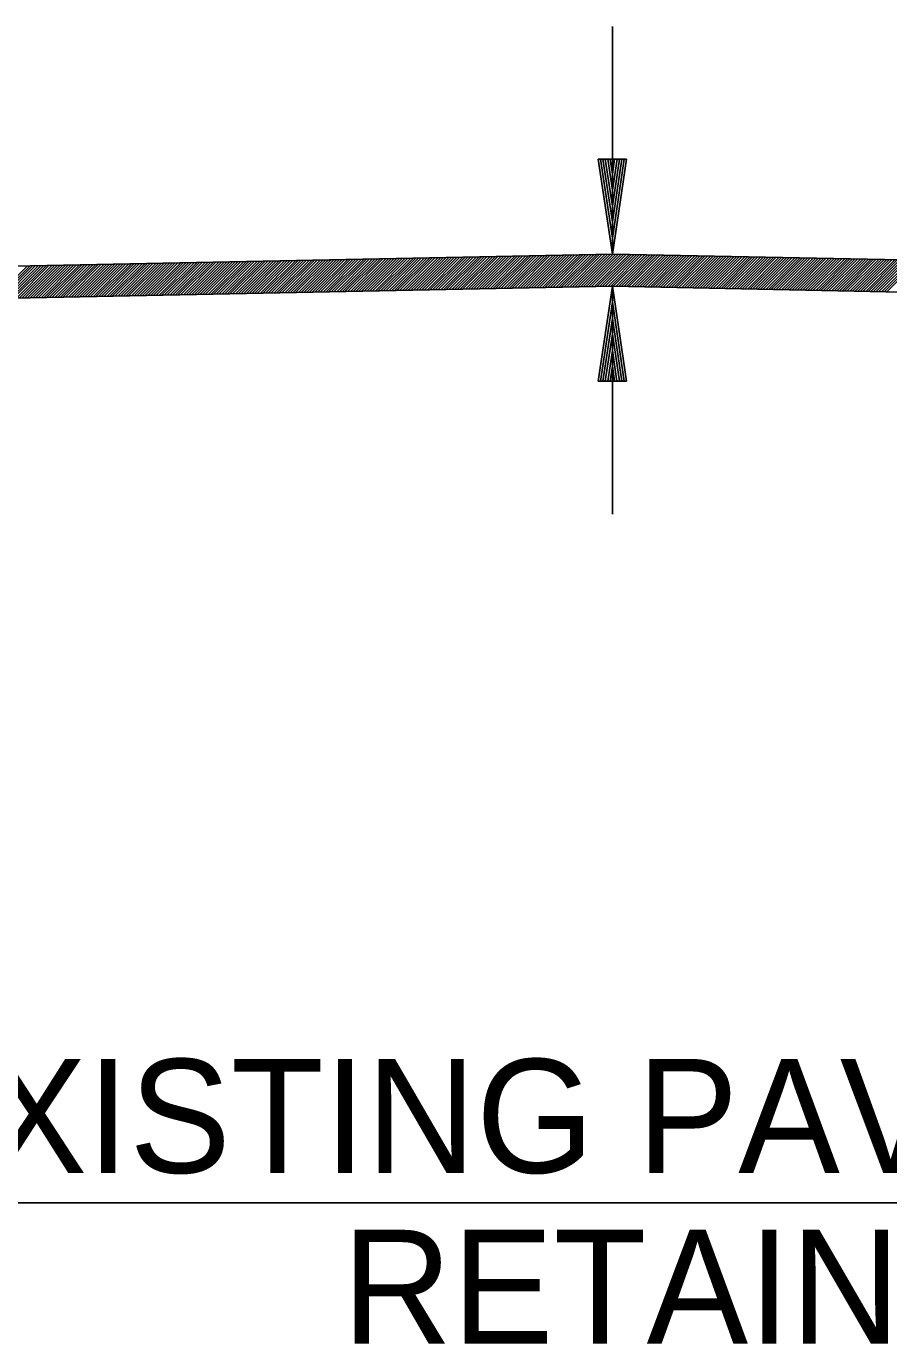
# Model space of a CAD drawing. Extents: x 2263886 to 2266026, y -3122850 to -3121850.
# Drawn here: x 2265596.51 to 2265601.06, y -3122414.25 to -3122407.3 of the extents above; entities that cross this region are included whole.
import ezdxf

# ---------------------------------------------------------------- set-up
doc = ezdxf.new("R2010")
doc.units = 0
doc.layers.add('R_Border Prem', color=7, linetype='Continuous')

msp = doc.modelspace()

# ---------------------------------------------------------------- linework, layer by layer
at = {"layer": 'R_Border Prem'}
for p, q in [((2265599.5991, -3122408.5031), (2265599.5991, -3122407.3031)), ((2265599.5241, -3122408.0031), (2265599.5991, -3122408.5031)), ((2265599.5241, -3122408.0031), (2265599.6741, -3122408.0031)), ((2265599.5366, -3122408.0031), (2265599.5991, -3122408.4196)), ((2265599.5493, -3122408.0031), (2265599.5991, -3122408.3336)), ((2265599.5618, -3122408.0031), (2265599.5991, -3122408.2503)), ((2265599.5748, -3122408.0031), (2265599.5991, -3122408.1656)), ((2265599.5873, -3122408.0031), (2265599.5991, -3122408.0821)), ((2265599.6741, -3122408.0031), (2265599.5991, -3122408.5031)), ((2265599.6236, -3122408.0031), (2265599.5991, -3122408.1656)), ((2265599.6488, -3122408.0031), (2265599.5991, -3122408.3336)), ((2265599.6616, -3122408.0031), (2265599.5991, -3122408.4196)), ((2265599.6363, -3122408.0031), (2265599.5991, -3122408.2503)), ((2265599.6108, -3122408.0031), (2265599.5991, -3122408.0821)), ((2265593.5991, -3122408.6231), (2265599.5991, -3122408.5031)), ((2265596.9192, -3122408.7267), (2265597.0927, -3122408.5532)), ((2265596.9336, -3122408.7264), (2265597.1071, -3122408.5529)), ((2265596.9481, -3122408.7261), (2265597.1216, -3122408.5526)), ((2265596.9625, -3122408.7258), (2265597.136, -3122408.5523)), ((2265596.9769, -3122408.7255), (2265597.1504, -3122408.552)), ((2265596.9914, -3122408.7252), (2265597.1649, -3122408.5517)), ((2265597.0058, -3122408.725), (2265597.1793, -3122408.5515)), ((2265597.0202, -3122408.7247), (2265597.1937, -3122408.5512)), ((2265597.0346, -3122408.7244), (2265597.2081, -3122408.5509)), ((2265597.0491, -3122408.7241), (2265597.2226, -3122408.5506)), ((2265597.0635, -3122408.7238), (2265597.237, -3122408.5503)), ((2265597.0779, -3122408.7235), (2265597.2514, -3122408.55)), ((2265597.0924, -3122408.7232), (2265597.2659, -3122408.5497)), ((2265597.1068, -3122408.7229), (2265597.2803, -3122408.5494)), ((2265597.1212, -3122408.7226), (2265597.2947, -3122408.5491)), ((2265597.1357, -3122408.7224), (2265597.3092, -3122408.5489)), ((2265597.1501, -3122408.7221), (2265597.3236, -3122408.5486)), ((2265597.1645, -3122408.7218), (2265597.338, -3122408.5483)), ((2265597.179, -3122408.7215), (2265597.3525, -3122408.548)), ((2265597.1934, -3122408.7212), (2265597.3669, -3122408.5477)), ((2265597.2078, -3122408.7209), (2265597.3813, -3122408.5474)), ((2265597.2222, -3122408.7206), (2265597.3957, -3122408.5471)), ((2265597.2367, -3122408.7203), (2265597.4102, -3122408.5468)), ((2265597.2511, -3122408.72), (2265597.4246, -3122408.5465)), ((2265597.2655, -3122408.7198), (2265597.439, -3122408.5463)), ((2265597.28, -3122408.7195), (2265597.4535, -3122408.546)), ((2265597.2944, -3122408.7192), (2265597.4679, -3122408.5457)), ((2265597.3088, -3122408.7189), (2265597.4823, -3122408.5454)), ((2265597.3233, -3122408.7186), (2265597.4968, -3122408.5451)), ((2265597.3377, -3122408.7183), (2265597.5112, -3122408.5448)), ((2265597.3521, -3122408.718), (2265597.5256, -3122408.5445)), ((2265597.3666, -3122408.7177), (2265597.5401, -3122408.5442)), ((2265597.381, -3122408.7175), (2265597.5545, -3122408.5439)), ((2265597.3954, -3122408.7172), (2265597.5689, -3122408.5437)), ((2265597.4098, -3122408.7169), (2265597.5833, -3122408.5434)), ((2265597.4243, -3122408.7166), (2265597.5978, -3122408.5431)), ((2265597.4387, -3122408.7163), (2265597.6122, -3122408.5428)), ((2265597.4531, -3122408.716), (2265597.6266, -3122408.5425)), ((2265597.4676, -3122408.7157), (2265597.6411, -3122408.5422)), ((2265597.482, -3122408.7154), (2265597.6555, -3122408.5419)), ((2265597.4964, -3122408.7151), (2265597.6699, -3122408.5416)), ((2265597.5109, -3122408.7149), (2265597.6844, -3122408.5413)), ((2265597.5253, -3122408.7146), (2265597.6988, -3122408.5411)), ((2265597.5397, -3122408.7143), (2265597.7132, -3122408.5408)), ((2265597.5542, -3122408.714), (2265597.7277, -3122408.5405)), ((2265597.5686, -3122408.7137), (2265597.7421, -3122408.5402)), ((2265597.583, -3122408.7134), (2265597.7565, -3122408.5399)), ((2265597.5974, -3122408.7131), (2265597.7709, -3122408.5396)), ((2265597.6119, -3122408.7128), (2265597.7854, -3122408.5393)), ((2265597.6263, -3122408.7125), (2265597.7998, -3122408.539)), ((2265597.6407, -3122408.7123), (2265597.8142, -3122408.5388)), ((2265597.6552, -3122408.712), (2265597.8287, -3122408.5385)), ((2265597.6696, -3122408.7117), (2265597.8431, -3122408.5382)), ((2265597.684, -3122408.7114), (2265597.8575, -3122408.5379)), ((2265597.6985, -3122408.7111), (2265597.872, -3122408.5376)), ((2265597.7129, -3122408.7108), (2265597.8864, -3122408.5373)), ((2265597.7273, -3122408.7105), (2265597.9008, -3122408.537)), ((2265597.7418, -3122408.7102), (2265597.9153, -3122408.5367)), ((2265597.7562, -3122408.7099), (2265597.9297, -3122408.5364)), ((2265597.7706, -3122408.7097), (2265597.9441, -3122408.5362)), ((2265597.785, -3122408.7094), (2265597.9585, -3122408.5359)), ((2265597.7995, -3122408.7091), (2265597.973, -3122408.5356)), ((2265597.8139, -3122408.7088), (2265597.9874, -3122408.5353)), ((2265597.8283, -3122408.7085), (2265598.0018, -3122408.535)), ((2265597.8428, -3122408.7082), (2265598.0163, -3122408.5347)), ((2265597.8572, -3122408.7079), (2265598.0307, -3122408.5344)), ((2265597.8716, -3122408.7076), (2265598.0451, -3122408.5341)), ((2265597.8861, -3122408.7073), (2265598.0596, -3122408.5338)), ((2265597.9005, -3122408.7071), (2265598.074, -3122408.5336)), ((2265597.9149, -3122408.7068), (2265598.0884, -3122408.5333)), ((2265597.9294, -3122408.7065), (2265598.1029, -3122408.533)), ((2265597.9438, -3122408.7062), (2265598.1173, -3122408.5327)), ((2265597.9582, -3122408.7059), (2265598.1317, -3122408.5324)), ((2265597.9726, -3122408.7056), (2265598.1461, -3122408.5321)), ((2265597.9871, -3122408.7053), (2265598.1606, -3122408.5318)), ((2265598.0015, -3122408.705), (2265598.175, -3122408.5315)), ((2265598.0159, -3122408.7048), (2265598.1894, -3122408.5312)), ((2265598.0304, -3122408.7045), (2265598.2039, -3122408.531)), ((2265598.0448, -3122408.7042), (2265598.2183, -3122408.5307)), ((2265598.0592, -3122408.7039), (2265598.2327, -3122408.5304)), ((2265598.0737, -3122408.7036), (2265598.2472, -3122408.5301)), ((2265598.0881, -3122408.7033), (2265598.2616, -3122408.5298)), ((2265598.1025, -3122408.703), (2265598.276, -3122408.5295)), ((2265598.1169, -3122408.7027), (2265598.2905, -3122408.5292)), ((2265598.1314, -3122408.7024), (2265598.3049, -3122408.5289)), ((2265598.1458, -3122408.7022), (2265598.3193, -3122408.5286)), ((2265598.1602, -3122408.7019), (2265598.3337, -3122408.5284)), ((2265598.1747, -3122408.7016), (2265598.3482, -3122408.5281)), ((2265598.1891, -3122408.7013), (2265598.3626, -3122408.5278)), ((2265598.2035, -3122408.701), (2265598.377, -3122408.5275)), ((2265598.218, -3122408.7007), (2265598.3915, -3122408.5272)), ((2265598.2324, -3122408.7004), (2265598.4059, -3122408.5269)), ((2265598.2468, -3122408.7001), (2265598.4203, -3122408.5266)), ((2265598.2613, -3122408.6998), (2265598.4348, -3122408.5263)), ((2265598.2757, -3122408.6996), (2265598.4492, -3122408.5261)), ((2265598.2901, -3122408.6993), (2265598.4636, -3122408.5258)), ((2265598.3045, -3122408.699), (2265598.4781, -3122408.5255)), ((2265598.319, -3122408.6987), (2265598.4925, -3122408.5252)), ((2265598.3334, -3122408.6984), (2265598.5069, -3122408.5249)), ((2265598.3478, -3122408.6981), (2265598.5213, -3122408.5246)), ((2265598.3623, -3122408.6978), (2265598.5358, -3122408.5243)), ((2265598.3767, -3122408.6975), (2265598.5502, -3122408.524)), ((2265598.3911, -3122408.6972), (2265598.5646, -3122408.5237)), ((2265598.4056, -3122408.697), (2265598.5791, -3122408.5235)), ((2265598.42, -3122408.6967), (2265598.5935, -3122408.5232)), ((2265598.4344, -3122408.6964), (2265598.6079, -3122408.5229)), ((2265598.4489, -3122408.6961), (2265598.6224, -3122408.5226)), ((2265598.4633, -3122408.6958), (2265598.6368, -3122408.5223)), ((2265598.4777, -3122408.6955), (2265598.6512, -3122408.522)), ((2265598.4921, -3122408.6952), (2265598.6657, -3122408.5217)), ((2265598.5066, -3122408.6949), (2265598.6801, -3122408.5214)), ((2265598.521, -3122408.6946), (2265598.6945, -3122408.5211)), ((2265598.5354, -3122408.6944), (2265598.7089, -3122408.5209)), ((2265598.5499, -3122408.6941), (2265598.7234, -3122408.5206)), ((2265598.5643, -3122408.6938), (2265598.7378, -3122408.5203)), ((2265598.5787, -3122408.6935), (2265598.7522, -3122408.52)), ((2265598.5932, -3122408.6932), (2265598.7667, -3122408.5197)), ((2265598.6076, -3122408.6929), (2265598.7811, -3122408.5194)), ((2265598.622, -3122408.6926), (2265598.7955, -3122408.5191)), ((2265598.6365, -3122408.6923), (2265598.81, -3122408.5188)), ((2265598.6509, -3122408.6921), (2265598.8244, -3122408.5185)), ((2265598.6653, -3122408.6918), (2265598.8388, -3122408.5183)), ((2265598.6797, -3122408.6915), (2265598.8533, -3122408.518)), ((2265598.6942, -3122408.6912), (2265598.8677, -3122408.5177)), ((2265598.7086, -3122408.6909), (2265598.8821, -3122408.5174)), ((2265598.723, -3122408.6906), (2265598.8965, -3122408.5171)), ((2265598.7375, -3122408.6903), (2265598.911, -3122408.5168)), ((2265598.7519, -3122408.69), (2265598.9254, -3122408.5165)), ((2265598.7663, -3122408.6897), (2265598.9398, -3122408.5162)), ((2265598.7808, -3122408.6895), (2265598.9543, -3122408.516)), ((2265598.7952, -3122408.6892), (2265598.9687, -3122408.5157)), ((2265598.8096, -3122408.6889), (2265598.9831, -3122408.5154)), ((2265598.8241, -3122408.6886), (2265598.9976, -3122408.5151)), ((2265598.8385, -3122408.6883), (2265599.012, -3122408.5148)), ((2265598.8529, -3122408.688), (2265599.0264, -3122408.5145)), ((2265598.8673, -3122408.6877), (2265599.0409, -3122408.5142)), ((2265598.8818, -3122408.6874), (2265599.0553, -3122408.5139)), ((2265598.8962, -3122408.6871), (2265599.0697, -3122408.5136)), ((2265598.9106, -3122408.6869), (2265599.0841, -3122408.5134)), ((2265598.9251, -3122408.6866), (2265599.0986, -3122408.5131)), ((2265598.9395, -3122408.6863), (2265599.113, -3122408.5128)), ((2265598.9539, -3122408.686), (2265599.1274, -3122408.5125)), ((2265598.9684, -3122408.6857), (2265599.1419, -3122408.5122)), ((2265598.9828, -3122408.6854), (2265599.1563, -3122408.5119)), ((2265598.9972, -3122408.6851), (2265599.1707, -3122408.5116)), ((2265599.0117, -3122408.6848), (2265599.1852, -3122408.5113)), ((2265599.0261, -3122408.6845), (2265599.1996, -3122408.511)), ((2265599.0405, -3122408.6843), (2265599.214, -3122408.5108)), ((2265599.0549, -3122408.684), (2265599.2285, -3122408.5105)), ((2265599.0694, -3122408.6837), (2265599.2429, -3122408.5102)), ((2265599.0838, -3122408.6834), (2265599.2573, -3122408.5099)), ((2265599.0982, -3122408.6831), (2265599.2717, -3122408.5096)), ((2265599.1127, -3122408.6828), (2265599.2862, -3122408.5093)), ((2265599.1271, -3122408.6825), (2265599.3006, -3122408.509)), ((2265599.1415, -3122408.6822), (2265599.315, -3122408.5087)), ((2265599.156, -3122408.682), (2265599.3295, -3122408.5084)), ((2265599.1704, -3122408.6817), (2265599.3439, -3122408.5082)), ((2265599.1848, -3122408.6814), (2265599.3583, -3122408.5079)), ((2265599.1993, -3122408.6811), (2265599.3728, -3122408.5076)), ((2265599.2137, -3122408.6808), (2265599.3872, -3122408.5073)), ((2265599.2281, -3122408.6805), (2265599.4016, -3122408.507)), ((2265599.2425, -3122408.6802), (2265599.4161, -3122408.5067)), ((2265599.257, -3122408.6799), (2265599.4305, -3122408.5064)), ((2265599.2714, -3122408.6796), (2265599.4449, -3122408.5061)), ((2265599.2858, -3122408.6794), (2265599.4593, -3122408.5058)), ((2265599.3003, -3122408.6791), (2265599.4738, -3122408.5056)), ((2265599.3147, -3122408.6788), (2265599.4882, -3122408.5053)), ((2265599.3291, -3122408.6785), (2265599.5026, -3122408.505)), ((2265599.3436, -3122408.6782), (2265599.5171, -3122408.5047)), ((2265599.358, -3122408.6779), (2265599.5315, -3122408.5044)), ((2265599.3724, -3122408.6776), (2265599.5459, -3122408.5041)), ((2265599.3869, -3122408.6773), (2265599.5604, -3122408.5038)), ((2265599.4013, -3122408.677), (2265599.5748, -3122408.5035)), ((2265599.4157, -3122408.6768), (2265599.5892, -3122408.5033)), ((2265599.4301, -3122408.6765), (2265599.6035, -3122408.5031)), ((2265599.4446, -3122408.6762), (2265599.6173, -3122408.5034)), ((2265599.459, -3122408.6759), (2265599.6312, -3122408.5037)), ((2265599.4734, -3122408.6756), (2265599.6451, -3122408.504)), ((2265599.4879, -3122408.6753), (2265599.6589, -3122408.5043)), ((2265599.5023, -3122408.675), (2265599.6728, -3122408.5045)), ((2265599.5167, -3122408.6747), (2265599.6867, -3122408.5048)), ((2265599.5312, -3122408.6744), (2265599.7005, -3122408.5051)), ((2265599.5456, -3122408.6742), (2265599.7144, -3122408.5054)), ((2265599.56, -3122408.6739), (2265599.7283, -3122408.5056)), ((2265599.5745, -3122408.6736), (2265599.7421, -3122408.5059)), ((2265599.5889, -3122408.6733), (2265599.756, -3122408.5062)), ((2265605.5991, -3122408.6231), (2265599.5991, -3122408.5031)), ((2265599.6032, -3122408.6732), (2265599.7699, -3122408.5065)), ((2265599.617, -3122408.6734), (2265599.7837, -3122408.5067)), ((2265599.6309, -3122408.6737), (2265599.7976, -3122408.507)), ((2265599.6447, -3122408.674), (2265599.8114, -3122408.5073)), ((2265599.6586, -3122408.6743), (2265599.8253, -3122408.5076)), ((2265599.6725, -3122408.6746), (2265599.8392, -3122408.5079)), ((2265599.6863, -3122408.6748), (2265599.853, -3122408.5081)), ((2265599.7002, -3122408.6751), (2265599.8669, -3122408.5084)), ((2265599.7141, -3122408.6754), (2265599.8808, -3122408.5087)), ((2265599.7279, -3122408.6757), (2265599.8946, -3122408.509)), ((2265599.7418, -3122408.6759), (2265599.9085, -3122408.5092)), ((2265599.7557, -3122408.6762), (2265599.9224, -3122408.5095)), ((2265599.7695, -3122408.6765), (2265599.9362, -3122408.5098)), ((2265599.7834, -3122408.6768), (2265599.9501, -3122408.5101)), ((2265599.7973, -3122408.6771), (2265599.964, -3122408.5104)), ((2265599.8111, -3122408.6773), (2265599.9778, -3122408.5106)), ((2265599.825, -3122408.6776), (2265599.9917, -3122408.5109)), ((2265599.8389, -3122408.6779), (2265600.0056, -3122408.5112)), ((2265599.8527, -3122408.6782), (2265600.0194, -3122408.5115)), ((2265599.8666, -3122408.6784), (2265600.0333, -3122408.5117)), ((2265599.8804, -3122408.6787), (2265600.0471, -3122408.512)), ((2265599.8943, -3122408.679), (2265600.061, -3122408.5123)), ((2265599.9082, -3122408.6793), (2265600.0749, -3122408.5126)), ((2265599.922, -3122408.6795), (2265600.0887, -3122408.5128)), ((2265599.9359, -3122408.6798), (2265600.1026, -3122408.5131)), ((2265599.9498, -3122408.6801), (2265600.1165, -3122408.5134)), ((2265599.9636, -3122408.6804), (2265600.1303, -3122408.5137)), ((2265599.9775, -3122408.6807), (2265600.1442, -3122408.514)), ((2265599.9914, -3122408.6809), (2265600.1581, -3122408.5142)), ((2265600.0052, -3122408.6812), (2265600.1719, -3122408.5145)), ((2265600.0191, -3122408.6815), (2265600.1858, -3122408.5148)), ((2265600.033, -3122408.6818), (2265600.1997, -3122408.5151)), ((2265600.0468, -3122408.682), (2265600.2135, -3122408.5153)), ((2265600.0607, -3122408.6823), (2265600.2274, -3122408.5156)), ((2265600.0746, -3122408.6826), (2265600.2413, -3122408.5159)), ((2265600.0884, -3122408.6829), (2265600.2551, -3122408.5162)), ((2265600.1023, -3122408.6832), (2265600.269, -3122408.5165)), ((2265600.1162, -3122408.6834), (2265600.2829, -3122408.5167)), ((2265600.13, -3122408.6837), (2265600.2967, -3122408.517)), ((2265600.1439, -3122408.684), (2265600.3106, -3122408.5173)), ((2265600.1577, -3122408.6843), (2265600.3244, -3122408.5176)), ((2265600.1716, -3122408.6845), (2265600.3383, -3122408.5178)), ((2265600.1855, -3122408.6848), (2265600.3522, -3122408.5181)), ((2265600.1993, -3122408.6851), (2265600.366, -3122408.5184)), ((2265600.2132, -3122408.6854), (2265600.3799, -3122408.5187)), ((2265600.2271, -3122408.6856), (2265600.3938, -3122408.5189)), ((2265600.2409, -3122408.6859), (2265600.4076, -3122408.5192)), ((2265600.2548, -3122408.6862), (2265600.4215, -3122408.5195)), ((2265600.2687, -3122408.6865), (2265600.4354, -3122408.5198)), ((2265600.2825, -3122408.6868), (2265600.4492, -3122408.5201)), ((2265600.2964, -3122408.687), (2265600.4631, -3122408.5203)), ((2265600.3103, -3122408.6873), (2265600.477, -3122408.5206)), ((2265600.3241, -3122408.6876), (2265600.4908, -3122408.5209)), ((2265600.338, -3122408.6879), (2265600.5047, -3122408.5212)), ((2265600.3519, -3122408.6881), (2265600.5186, -3122408.5214)), ((2265600.3657, -3122408.6884), (2265600.5324, -3122408.5217)), ((2265600.3796, -3122408.6887), (2265600.5463, -3122408.522)), ((2265600.3934, -3122408.689), (2265600.5601, -3122408.5223)), ((2265600.4073, -3122408.6893), (2265600.574, -3122408.5226)), ((2265600.4212, -3122408.6895), (2265600.5879, -3122408.5228)), ((2265600.435, -3122408.6898), (2265600.6017, -3122408.5231)), ((2265600.4489, -3122408.6901), (2265600.6156, -3122408.5234)), ((2265600.4628, -3122408.6904), (2265600.6295, -3122408.5237)), ((2265600.4766, -3122408.6906), (2265600.6433, -3122408.5239)), ((2265600.4905, -3122408.6909), (2265600.6572, -3122408.5242)), ((2265600.5044, -3122408.6912), (2265600.6711, -3122408.5245)), ((2265600.5182, -3122408.6915), (2265600.6849, -3122408.5248)), ((2265600.5321, -3122408.6917), (2265600.6988, -3122408.525)), ((2265600.546, -3122408.692), (2265600.7127, -3122408.5253)), ((2265600.5598, -3122408.6923), (2265600.7265, -3122408.5256)), ((2265600.5737, -3122408.6926), (2265600.7404, -3122408.5259)), ((2265600.5876, -3122408.6929), (2265600.7543, -3122408.5262)), ((2265600.6014, -3122408.6931), (2265600.7681, -3122408.5264)), ((2265600.6153, -3122408.6934), (2265600.782, -3122408.5267)), ((2265600.6291, -3122408.6937), (2265600.7958, -3122408.527)), ((2265600.643, -3122408.694), (2265600.8097, -3122408.5273)), ((2265600.6569, -3122408.6942), (2265600.8236, -3122408.5275)), ((2265600.6707, -3122408.6945), (2265600.8374, -3122408.5278)), ((2265600.6846, -3122408.6948), (2265600.8513, -3122408.5281)), ((2265600.6985, -3122408.6951), (2265600.8652, -3122408.5284)), ((2265600.7123, -3122408.6954), (2265600.879, -3122408.5287)), ((2265600.7262, -3122408.6956), (2265600.8929, -3122408.5289)), ((2265600.7401, -3122408.6959), (2265600.9068, -3122408.5292)), ((2265600.7539, -3122408.6962), (2265600.9206, -3122408.5295)), ((2265600.7678, -3122408.6965), (2265600.9345, -3122408.5298)), ((2265600.7817, -3122408.6967), (2265600.9484, -3122408.53)), ((2265600.7955, -3122408.697), (2265600.9622, -3122408.5303)), ((2265600.8094, -3122408.6973), (2265600.9761, -3122408.5306)), ((2265600.8233, -3122408.6976), (2265600.99, -3122408.5309)), ((2265600.8371, -3122408.6978), (2265601.0038, -3122408.5311)), ((2265600.851, -3122408.6981), (2265601.0177, -3122408.5314)), ((2265600.8649, -3122408.6984), (2265601.0316, -3122408.5317)), ((2265600.8787, -3122408.6987), (2265601.0454, -3122408.532)), ((2265600.8926, -3122408.699), (2265601.0593, -3122408.5323)), ((2265600.9064, -3122408.6992), (2265601.0731, -3122408.5325)), ((2265600.9203, -3122408.6995), (2265601.087, -3122408.5328)), ((2265600.9342, -3122408.6998), (2265601.1009, -3122408.5331)), ((2265600.948, -3122408.7001), (2265601.1147, -3122408.5334)), ((2265600.9619, -3122408.7003), (2265601.1286, -3122408.5336)), ((2265600.9758, -3122408.7006), (2265601.1425, -3122408.5339)), ((2265600.9896, -3122408.7009), (2265601.1563, -3122408.5342)), ((2265601.0035, -3122408.7012), (2265601.1702, -3122408.5345)), ((2265601.0174, -3122408.7015), (2265601.1841, -3122408.5348)), ((2265601.0312, -3122408.7017), (2265601.1979, -3122408.535)), ((2265601.0451, -3122408.702), (2265601.2118, -3122408.5353)), ((2265596.342, -3122408.7382), (2265596.5155, -3122408.5647)), ((2265596.3564, -3122408.7379), (2265596.5299, -3122408.5644)), ((2265596.3708, -3122408.7377), (2265596.5443, -3122408.5641)), ((2265596.3853, -3122408.7374), (2265596.5588, -3122408.5639)), ((2265596.3997, -3122408.7371), (2265596.5732, -3122408.5636)), ((2265596.4141, -3122408.7368), (2265596.5876, -3122408.5633)), ((2265596.4286, -3122408.7365), (2265596.6021, -3122408.563)), ((2265596.443, -3122408.7362), (2265596.6165, -3122408.5627)), ((2265596.4574, -3122408.7359), (2265596.6309, -3122408.5624)), ((2265596.4718, -3122408.7356), (2265596.6453, -3122408.5621)), ((2265596.4863, -3122408.7353), (2265596.6598, -3122408.5618)), ((2265596.5007, -3122408.7351), (2265596.6742, -3122408.5616)), ((2265596.5151, -3122408.7348), (2265596.6886, -3122408.5613)), ((2265596.5296, -3122408.7345), (2265596.7031, -3122408.561)), ((2265596.544, -3122408.7342), (2265596.7175, -3122408.5607)), ((2265596.5584, -3122408.7339), (2265596.7319, -3122408.5604)), ((2265596.5729, -3122408.7336), (2265596.7464, -3122408.5601)), ((2265596.5873, -3122408.7333), (2265596.7608, -3122408.5598)), ((2265596.6017, -3122408.733), (2265596.7752, -3122408.5595)), ((2265596.6162, -3122408.7327), (2265596.7897, -3122408.5592)), ((2265596.6306, -3122408.7325), (2265596.8041, -3122408.559)), ((2265596.645, -3122408.7322), (2265596.8185, -3122408.5587)), ((2265596.6594, -3122408.7319), (2265596.8329, -3122408.5584)), ((2265596.6739, -3122408.7316), (2265596.8474, -3122408.5581)), ((2265596.6883, -3122408.7313), (2265596.8618, -3122408.5578)), ((2265596.7027, -3122408.731), (2265596.8762, -3122408.5575)), ((2265596.7172, -3122408.7307), (2265596.8907, -3122408.5572)), ((2265596.7316, -3122408.7304), (2265596.9051, -3122408.5569)), ((2265596.746, -3122408.7301), (2265596.9195, -3122408.5566)), ((2265596.7605, -3122408.7299), (2265596.934, -3122408.5564)), ((2265596.7749, -3122408.7296), (2265596.9484, -3122408.5561)), ((2265596.7893, -3122408.7293), (2265596.9628, -3122408.5558)), ((2265596.8038, -3122408.729), (2265596.9773, -3122408.5555)), ((2265596.8182, -3122408.7287), (2265596.9917, -3122408.5552)), ((2265596.8326, -3122408.7284), (2265597.0061, -3122408.5549)), ((2265596.847, -3122408.7281), (2265597.0205, -3122408.5546)), ((2265596.8615, -3122408.7278), (2265597.035, -3122408.5543)), ((2265596.8759, -3122408.7276), (2265597.0494, -3122408.554)), ((2265596.8903, -3122408.7273), (2265597.0638, -3122408.5538)), ((2265596.9048, -3122408.727), (2265597.0783, -3122408.5535)), ((2265593.6025, -3122408.793), (2265599.5991, -3122408.6731)), ((2265599.5241, -3122409.1731), (2265599.5991, -3122408.6731)), ((2265599.5991, -3122408.6731), (2265605.5957, -3122408.793)), ((2265599.5991, -3122409.8731), (2265599.5991, -3122408.6731)), ((2265599.6741, -3122409.1731), (2265599.5991, -3122408.6731)), ((2265599.5366, -3122409.1731), (2265599.5991, -3122408.7566)), ((2265599.6616, -3122409.1731), (2265599.5991, -3122408.7566)), ((2265599.5493, -3122409.1731), (2265599.5991, -3122408.8426)), ((2265599.6488, -3122409.1731), (2265599.5991, -3122408.8426)), ((2265599.5618, -3122409.1731), (2265599.5991, -3122408.9258)), ((2265599.6363, -3122409.1731), (2265599.5991, -3122408.9258)), ((2265599.5746, -3122409.1731), (2265599.5991, -3122409.0106)), ((2265599.6233, -3122409.1731), (2265599.5991, -3122409.0106)), ((2265599.5873, -3122409.1731), (2265599.5991, -3122409.0941)), ((2265599.6108, -3122409.1731), (2265599.5991, -3122409.0941)), ((2265599.6741, -3122409.1731), (2265599.5241, -3122409.1731)), ((2265588.6025, -3122413.5031), (2265610.5957, -3122413.5031))]:
    msp.add_line(p, q, dxfattribs=at)

# ---------------------------------------------------------------- texts
for s, p in [('22\'-0" EXISTING PAVEMENT', (2265593.4928, -3122413.3455)), ('RETAIN', (2265598.1747, -3122414.2455))]:
    msp.add_text(s, height=0.6, rotation=360, dxfattribs=at).set_placement(p)

doc.saveas('drawing.dxf')
